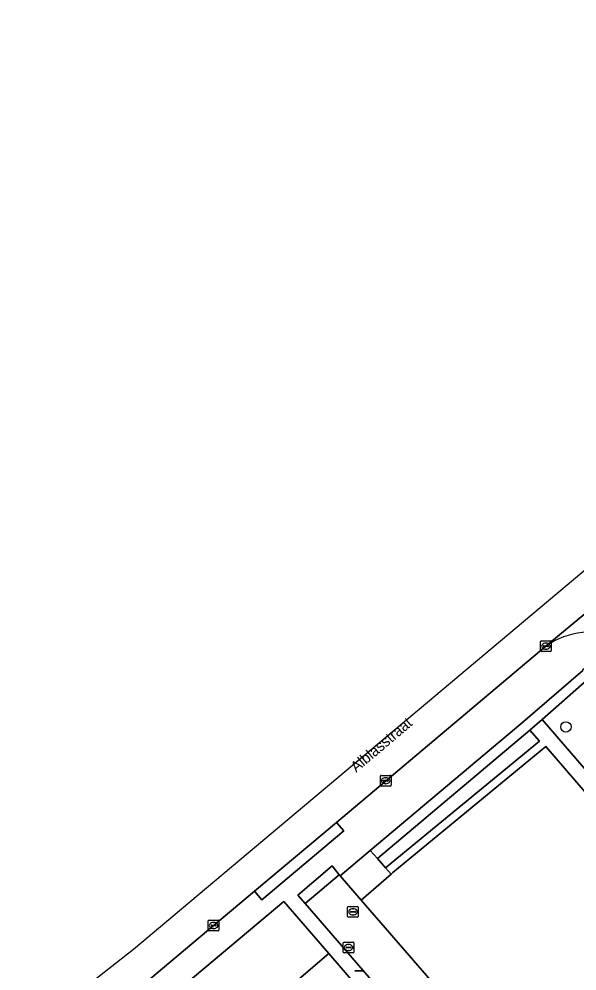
# Model space of a CAD drawing. Extents: x 157320 to 158835, y 386650 to 388491.
# Drawn here: x 157543.9 to 157596.1, y 387870.6 to 387959.6 of the extents above; entities that cross this region are included whole.
import ezdxf

# ---------------------------------------------------------------- set-up
doc = ezdxf.new("R2010")
doc.units = 0
for name, color, linetype in [('IMGEO_Boom', 7, 'Continuous'), ('IMGEO_Erf', 7, 'Continuous'), ('IMGEO_Groenvoorziening', 7, 'Continuous'), ('IMGEO_Haag', 7, 'Continuous'), ('IMGEO_Hek', 7, 'Continuous'), ('IMGEO_Kolk', 7, 'Continuous'), ('IMGEO_Lichtmast', 7, 'Continuous'), ('IMGEO_Openbare_ruimte_label', 7, 'Continuous'), ('IMGEO_Pand', 7, 'Continuous'), ('IMGEO_Rijbaan_lokaal_open', 7, 'Continuous'), ('IMGEO_Rioolput', 7, 'Continuous'), ('IMGEO_Voetpad_gesloten', 7, 'Continuous'), ('IMGEO_Voetpad_open', 7, 'Continuous')]:
    doc.layers.add(name, color=color, linetype=linetype)

msp = doc.modelspace()

# ---------------------------------------------------------------- linework, layer by layer
at = {"layer": 'IMGEO_Boom'}
msp.add_circle((157595.093, 387893.395), 0.489, dxfattribs=at)
at = {"layer": 'IMGEO_Erf'}
msp.add_lwpolyline([(157616.991, 387863.943), (157603.095, 387880.095), (157593.208, 387891.573), (157578.896, 387879.765), (157578.743, 387879.632), (157575.936, 387877.201), (157595.295, 387854.849), (157603.639, 387854.39), (157605.848, 387851.852), (157608.291, 387854.135), (157618.556, 387842.193), (157618.446, 387842.098), (157618.6, 387841.92), (157620.76, 387839.412), (157620.993, 387839.628), (157630.777, 387848.05)], close=True, dxfattribs=at)
at = {"layer": 'IMGEO_Groenvoorziening'}
for points in [[(157596.666, 387898.667), (157591.074, 387893.848), (157576.785, 387881.818), (157577.453, 387881.073), (157591.726, 387893.089), (157592.879, 387894.1), (157597.334, 387898.007), (157597.556, 387898.205), (157597.738, 387898.211), (157598.011, 387898.166), (157598.466, 387897.813), (157630.55, 387861.394), (157645.53, 387844.496), (157645.954, 387843.343), (157645.442, 387842.312), (157643.275, 387840.451), (157627.162, 387826.391), (157626.142, 387825.501), (157600.373, 387803.016), (157598.489, 387801.366), (157599.159, 387800.624), (157601.031, 387802.263), (157630.109, 387827.61)], [(157598.466, 387897.813), (157598.011, 387898.166), (157597.738, 387898.211), (157597.556, 387898.205), (157597.334, 387898.007), (157592.879, 387894.1), (157597.569, 387888.624)], [(157597.569, 387888.624), (157592.879, 387894.1), (157591.726, 387893.089), (157592.627, 387892.075), (157578.219, 387880.217), (157578.743, 387879.632), (157578.896, 387879.765), (157593.208, 387891.573), (157603.095, 387880.095), (157616.991, 387863.943), (157630.777, 387848.05), (157620.993, 387839.628), (157620.76, 387839.412), (157622.654, 387837.213), (157611.388, 387827.514), (157602.363, 387819.743), (157591.729, 387810.587), (157590.763, 387809.768), (157590.859, 387809.676), (157588.409, 387807.574), (157589.404, 387806.433), (157624.445, 387836.562)], [(157563.624, 387864.255), (157572.906, 387872.206), (157568.709, 387877.067), (157547.894, 387859.6), (157549.378, 387857.677)]]:
    msp.add_lwpolyline(points, dxfattribs=at)
msp.add_lwpolyline([(157592.627, 387892.075), (157591.726, 387893.089), (157577.453, 387881.073), (157578.219, 387880.217)], close=True, dxfattribs=at)
at = {"layer": 'IMGEO_Haag'}
msp.add_lwpolyline([(157596.666, 387898.667), (157591.074, 387893.848), (157576.785, 387881.818), (157577.453, 387881.073), (157591.726, 387893.089), (157592.879, 387894.1), (157597.334, 387898.007), (157597.556, 387898.205), (157597.738, 387898.211), (157598.011, 387898.166), (157598.466, 387897.813), (157630.55, 387861.394), (157645.53, 387844.496), (157645.954, 387843.343), (157645.442, 387842.312), (157643.275, 387840.451), (157627.162, 387826.391), (157626.142, 387825.501), (157600.373, 387803.016), (157598.489, 387801.366), (157599.159, 387800.624), (157601.031, 387802.263), (157630.109, 387827.61)], dxfattribs=at)
at = {"layer": 'IMGEO_Hek'}
msp.add_lwpolyline([(157620.993, 387839.628), (157630.777, 387848.05), (157616.991, 387863.943), (157603.095, 387880.095), (157593.208, 387891.573), (157578.896, 387879.765)], dxfattribs=at)
at = {"layer": 'IMGEO_Kolk'}
for p, q in [((157592.718, 387900.521), (157592.718, 387901.373)), ((157592.793, 387901.447), (157593.645, 387901.447)), ((157592.977, 387900.941), (157592.977, 387900.953)), ((157593.415, 387900.904), (157593.017, 387900.904)), ((157593.02, 387900.99), (157593.418, 387900.99)), ((157593.206, 387901.227), (157593.231, 387901.227)), ((157593.461, 387900.953), (157593.461, 387900.941)), ((157593.719, 387901.373), (157593.719, 387900.521)), ((157593.645, 387900.447), (157592.793, 387900.447)), ((157593.229, 387900.667), (157593.204, 387900.667)), ((157577.731, 387887.935), (157577.731, 387888.787)), ((157577.806, 387888.861), (157578.658, 387888.861)), ((157577.99, 387888.355), (157577.99, 387888.367)), ((157578.428, 387888.318), (157578.03, 387888.318)), ((157578.033, 387888.404), (157578.431, 387888.404)), ((157578.219, 387888.641), (157578.244, 387888.641)), ((157578.474, 387888.367), (157578.474, 387888.355)), ((157578.732, 387888.787), (157578.732, 387887.935)), ((157578.658, 387887.861), (157577.806, 387887.861)), ((157578.242, 387888.081), (157578.217, 387888.081)), ((157561.629, 387874.389), (157561.629, 387875.241)), ((157561.704, 387875.315), (157562.556, 387875.315)), ((157562.117, 387875.095), (157562.142, 387875.095)), ((157562.63, 387875.241), (157562.63, 387874.389)), ((157562.556, 387874.315), (157561.704, 387874.315)), ((157561.888, 387874.809), (157561.888, 387874.821)), ((157562.326, 387874.772), (157561.928, 387874.772)), ((157561.931, 387874.858), (157562.329, 387874.858)), ((157562.14, 387874.535), (157562.115, 387874.535)), ((157562.372, 387874.821), (157562.372, 387874.809)), ((157574.257, 387872.334), (157574.257, 387873.186)), ((157574.332, 387873.26), (157575.184, 387873.26)), ((157575.258, 387873.186), (157575.258, 387872.334)), ((157575.184, 387872.26), (157574.332, 387872.26)), ((157574.516, 387872.754), (157574.516, 387872.766)), ((157574.954, 387872.717), (157574.556, 387872.717)), ((157574.559, 387872.803), (157574.957, 387872.803)), ((157574.768, 387872.48), (157574.743, 387872.48)), ((157574.745, 387873.04), (157574.77, 387873.04)), ((157575, 387872.766), (157575, 387872.754))]:
    msp.add_line(p, q, dxfattribs=at)
for points in [[(157592.718, 387900.521), (157592.718, 387901.373)], [(157592.793, 387901.447), (157593.645, 387901.447)], [(157593.719, 387901.373), (157593.719, 387900.521)], [(157593.645, 387900.447), (157592.793, 387900.447)], [(157577.731, 387887.935), (157577.731, 387888.787)], [(157577.806, 387888.861), (157578.658, 387888.861)], [(157578.732, 387888.787), (157578.732, 387887.935)], [(157578.658, 387887.861), (157577.806, 387887.861)], [(157561.629, 387874.389), (157561.629, 387875.241)], [(157561.704, 387875.315), (157562.556, 387875.315)], [(157562.63, 387875.241), (157562.63, 387874.389)], [(157562.556, 387874.315), (157561.704, 387874.315)], [(157574.257, 387872.334), (157574.257, 387873.186)], [(157574.332, 387873.26), (157575.184, 387873.26)], [(157575.258, 387873.186), (157575.258, 387872.334)], [(157575.184, 387872.26), (157574.332, 387872.26)]]:
    msp.add_lwpolyline(points, dxfattribs=at)
for centre, radius, start, end in [((157592.795, 387901.371), 0.0765, 91.55205, 178.44795), ((157592.795, 387901.371), 0.0765, 91.55205, 178.44795), ((157593.017, 387900.95), 0.0403, 85.87752, 175.75265), ((157593.014, 387900.94), 0.0366, 178.93798, 274.71019), ((157593.418, 387900.947), 0.043, 264.86636, 352.45326), ((157593.422, 387900.952), 0.0386, 1.73085, 96.63898), ((157593.643, 387901.371), 0.0765, 1.55205, 88.44795), ((157593.643, 387901.371), 0.0765, 1.55205, 88.44795), ((157592.795, 387900.523), 0.0765, 181.55205, 268.44795), ((157592.795, 387900.523), 0.0765, 181.55205, 268.44795), ((157593.643, 387900.523), 0.0765, 271.55205, 358.44795), ((157593.643, 387900.523), 0.0765, 271.55205, 358.44795), ((157577.808, 387888.785), 0.0765, 91.55205, 178.44795), ((157577.808, 387888.785), 0.0765, 91.55205, 178.44795), ((157578.03, 387888.364), 0.0403, 85.87752, 175.75265), ((157578.027, 387888.354), 0.0366, 178.93798, 274.71019), ((157578.431, 387888.361), 0.043, 264.86636, 352.45326), ((157578.435, 387888.366), 0.0386, 1.73085, 96.63898), ((157578.656, 387888.785), 0.0765, 1.55205, 88.44795), ((157578.656, 387888.785), 0.0765, 1.55205, 88.44795), ((157577.808, 387887.937), 0.0765, 181.55205, 268.44795), ((157577.808, 387887.937), 0.0765, 181.55205, 268.44795), ((157578.656, 387887.937), 0.0765, 271.55205, 358.44795), ((157578.656, 387887.937), 0.0765, 271.55205, 358.44795), ((157561.706, 387875.239), 0.0765, 91.55205, 178.44795), ((157561.706, 387875.239), 0.0765, 91.55205, 178.44795), ((157562.554, 387875.239), 0.0765, 1.55205, 88.44795), ((157562.554, 387875.239), 0.0765, 1.55205, 88.44795), ((157561.706, 387874.391), 0.0765, 181.55205, 268.44795), ((157561.706, 387874.391), 0.0765, 181.55205, 268.44795), ((157561.928, 387874.818), 0.0403, 85.87752, 175.75265), ((157561.925, 387874.808), 0.0366, 178.93798, 274.71019), ((157562.329, 387874.815), 0.043, 264.86636, 352.45326), ((157562.333, 387874.82), 0.0386, 1.73085, 96.63898), ((157562.554, 387874.391), 0.0765, 271.55205, 358.44795), ((157562.554, 387874.391), 0.0765, 271.55205, 358.44795), ((157574.334, 387873.184), 0.0765, 91.55205, 178.44795), ((157574.334, 387873.184), 0.0765, 91.55205, 178.44795), ((157575.182, 387873.184), 0.0765, 1.55205, 88.44795), ((157575.182, 387873.184), 0.0765, 1.55205, 88.44795), ((157574.334, 387872.336), 0.0765, 181.55205, 268.44795), ((157574.334, 387872.336), 0.0765, 181.55205, 268.44795), ((157574.556, 387872.763), 0.0403, 85.87752, 175.75265), ((157574.553, 387872.753), 0.0366, 178.93798, 274.71019), ((157574.957, 387872.76), 0.043, 264.86636, 352.45326), ((157574.961, 387872.765), 0.0386, 1.73085, 96.63898), ((157575.182, 387872.336), 0.0765, 271.55205, 358.44795), ((157575.182, 387872.336), 0.0765, 271.55205, 358.44795)]:
    msp.add_arc(centre, radius, start, end, dxfattribs=at)
for centre, major_axis, ratio, start_param, end_param in [((157593.205, 387900.947), (-0.387, 0.002), 0.722429, 4.712389, 7.853982), ((157593.23, 387900.947), (-0.39, 0.002), 0.717154, 1.570796, 4.712389), ((157578.218, 387888.361), (-0.387, 0.002), 0.722429, 4.712389, 7.853982), ((157578.243, 387888.361), (-0.39, 0.002), 0.717154, 1.570796, 4.712389), ((157562.116, 387874.815), (-0.387, 0.002), 0.722429, 4.712389, 7.853982), ((157562.141, 387874.815), (-0.39, 0.002), 0.717154, 1.570796, 4.712389), ((157574.744, 387872.76), (-0.387, 0.002), 0.722429, 4.712389, 7.853982), ((157574.769, 387872.76), (-0.39, 0.002), 0.717154, 1.570796, 4.712389)]:
    msp.add_ellipse(centre, major_axis=major_axis, ratio=ratio, start_param=start_param, end_param=end_param, dxfattribs=at)
at = {"layer": 'IMGEO_Lichtmast'}
for p, q in [((157575.343, 387870.564), (157576.133, 387870.564)), ((157576.133, 387870.564), (157575.343, 387870.564))]:
    msp.add_line(p, q, dxfattribs=at)
at = {"layer": 'IMGEO_Pand'}
msp.add_lwpolyline([(157575.403, 387869.291), (157572.906, 387872.206), (157563.624, 387864.255), (157566.122, 387861.341), (157567.606, 387859.61), (157570.962, 387862.485), (157569.479, 387864.217)], close=True, dxfattribs=at)
at = {"layer": 'IMGEO_Rijbaan_lokaal_open'}
for points in [[(157663.311, 387953.76), (157658.238, 387959.617), (157554.626, 387872.571), (157543.925, 387864.194)], [(157543.925, 387864.194), (157546.147, 387861.518), (157547.942, 387862.974), (157551.801, 387866.114), (157557.951, 387871.301), (157565.965, 387878.024), (157573.629, 387884.467), (157593.222, 387900.95), (157607.65, 387912.915), (157608.065, 387913.264), (157650.183, 387948.684), (157650.72, 387949.134), (157653.615, 387951.569), (157655.198, 387952.9)], [(157608.833, 387900.938), (157607.604, 387902.332), (157607.428, 387902.531), (157607.134, 387902.862), (157606.732, 387903.389), (157606.38, 387903.949), (157606.078, 387904.539), (157605.831, 387905.153), (157605.639, 387905.787), (157605.576, 387906.074), (157605.537, 387906.249), (157605.445, 387906.904), (157605.411, 387907.565), (157605.436, 387908.227), (157605.521, 387908.883), (157605.664, 387909.529), (157605.864, 387910.16), (157606.119, 387910.771), (157606.428, 387911.356), (157606.789, 387911.912), (157607.197, 387912.433), (157607.65, 387912.915), (157593.222, 387900.95)], [(157596.855, 387844.061), (157605.067, 387851.122), (157605.848, 387851.852), (157603.639, 387854.39), (157595.295, 387854.849), (157575.936, 387877.201), (157573.981, 387879.458), (157573.885, 387879.563), (157570.689, 387876.871), (157587.668, 387857.257)]]:
    msp.add_lwpolyline(points, dxfattribs=at)
msp.add_arc((157597.488, 387894.824), 7.465, 68.24093, 124.85059, dxfattribs=at)
at = {"layer": 'IMGEO_Rioolput'}
for p, q in [((157574.666, 387875.672), (157574.666, 387876.524)), ((157574.741, 387876.598), (157575.593, 387876.598)), ((157574.925, 387876.092), (157574.925, 387876.104)), ((157575.363, 387876.055), (157574.965, 387876.055)), ((157574.968, 387876.141), (157575.366, 387876.141)), ((157575.177, 387875.818), (157575.152, 387875.818)), ((157575.154, 387876.378), (157575.179, 387876.378)), ((157575.409, 387876.104), (157575.409, 387876.092)), ((157575.667, 387876.524), (157575.667, 387875.672)), ((157575.593, 387875.598), (157574.741, 387875.598))]:
    msp.add_line(p, q, dxfattribs=at)
for points in [[(157574.666, 387875.672), (157574.666, 387876.524)], [(157574.741, 387876.598), (157575.593, 387876.598)], [(157575.667, 387876.524), (157575.667, 387875.672)], [(157575.593, 387875.598), (157574.741, 387875.598)]]:
    msp.add_lwpolyline(points, dxfattribs=at)
for centre, radius, start, end in [((157574.743, 387876.522), 0.0765, 91.55205, 178.44795), ((157574.743, 387876.522), 0.0765, 91.55205, 178.44795), ((157574.965, 387876.101), 0.0403, 85.87752, 175.75265), ((157574.962, 387876.091), 0.0366, 178.93798, 274.71019), ((157575.366, 387876.098), 0.043, 264.86636, 352.45326), ((157575.37, 387876.103), 0.0386, 1.73085, 96.63898), ((157575.591, 387876.522), 0.0765, 1.55205, 88.44795), ((157575.591, 387876.522), 0.0765, 1.55205, 88.44795), ((157574.743, 387875.674), 0.0765, 181.55205, 268.44795), ((157574.743, 387875.674), 0.0765, 181.55205, 268.44795), ((157575.591, 387875.674), 0.0765, 271.55205, 358.44795), ((157575.591, 387875.674), 0.0765, 271.55205, 358.44795)]:
    msp.add_arc(centre, radius, start, end, dxfattribs=at)
for centre, major_axis, ratio, start_param, end_param in [((157575.153, 387876.098), (-0.387, 0.002), 0.722429, 4.712389, 7.853982), ((157575.178, 387876.098), (-0.39, 0.002), 0.717154, 1.570796, 4.712389)]:
    msp.add_ellipse(centre, major_axis=major_axis, ratio=ratio, start_param=start_param, end_param=end_param, dxfattribs=at)
at = {"layer": 'IMGEO_Voetpad_gesloten'}
msp.add_lwpolyline([(157573.629, 387884.467), (157565.965, 387878.024), (157566.639, 387877.223), (157574.301, 387883.673)], close=True, dxfattribs=at)
at = {"layer": 'IMGEO_Voetpad_open'}
for points in [[(157587.668, 387857.257), (157570.689, 387876.871), (157570.022, 387877.663), (157573.226, 387880.402), (157573.885, 387879.563), (157573.981, 387879.458), (157576.785, 387881.818), (157591.074, 387893.848), (157596.666, 387898.667), (157596.672, 387898.756), (157600.255, 387901.757)], [(157593.222, 387900.95), (157573.629, 387884.467), (157574.301, 387883.673), (157566.639, 387877.223), (157565.965, 387878.024), (157557.951, 387871.301), (157551.801, 387866.114), (157547.942, 387862.974), (157546.147, 387861.518)], [(157549.378, 387857.677), (157547.894, 387859.6), (157568.709, 387877.067)], [(157568.709, 387877.067), (157572.906, 387872.206), (157575.403, 387869.291), (157587.269, 387855.584), (157587.573, 387855.855)]]:
    msp.add_lwpolyline(points, dxfattribs=at)
for points in [[(157578.743, 387879.632), (157578.219, 387880.217), (157577.453, 387881.073), (157576.785, 387881.818), (157573.981, 387879.458), (157575.936, 387877.201)], [(157573.885, 387879.563), (157573.226, 387880.402), (157570.022, 387877.663), (157570.689, 387876.871)]]:
    msp.add_lwpolyline(points, close=True, dxfattribs=at)
msp.add_arc((157597.488, 387894.824), 7.465, 68.24093, 124.85059, dxfattribs=at)

# ---------------------------------------------------------------- texts
at = {"layer": 'IMGEO_Openbare_ruimte_label'}
msp.add_text('Alblasstraat', height=1, rotation=40.25319, dxfattribs=at).set_placement((157575.471, 387889.095))

doc.saveas('drawing.dxf')
